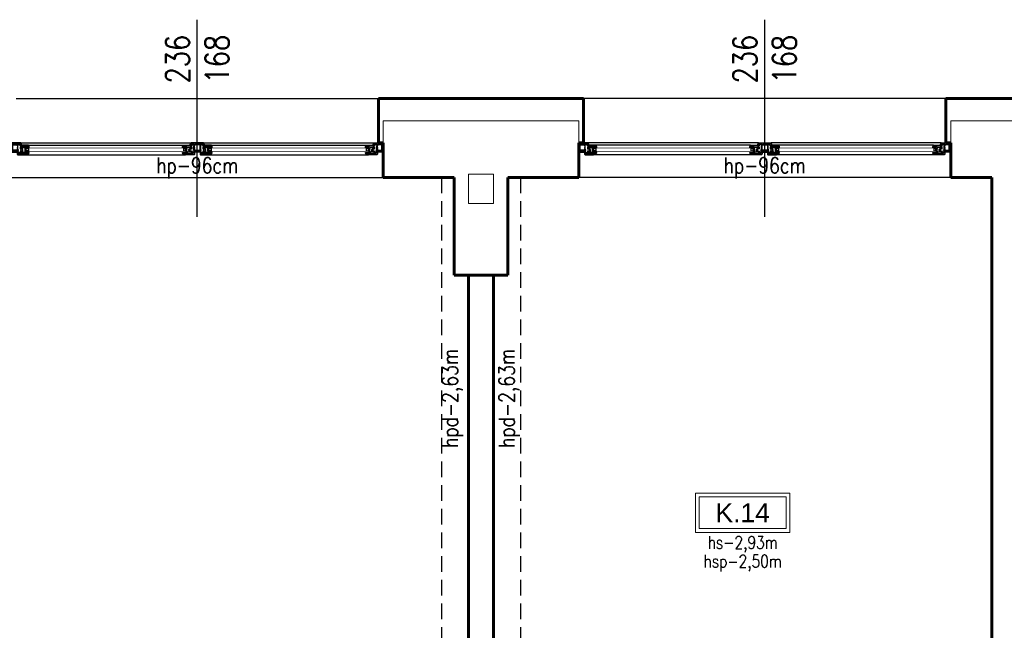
# Model space of a CAD drawing. Header units: millimetres. Extents: x 126553 to 403692, y -95821 to 38049.
# Tile 589 of 656: x 337499 to 338124, y 7364 to 7751. Entities that reach past the tile are written whole.
import ezdxf

# ---------------------------------------------------------------- set-up
doc = ezdxf.new("R2010")
doc.units = ezdxf.units.MM
doc.linetypes.add('DASHED', pattern=[15, 10, -5])
for name, color, linetype, lineweight in [('_(02 CIENKA)', 7, 'Continuous', 13), ('_(04 SREDNIA)', 7, 'Continuous', 25), ('_(05 SREDNIA DASHED)', 7, 'DASHED', 25), ('_(08 NAJGRUBSZA)', 7, 'Continuous', 60), ('opis pomieszczeń', 7, 'Continuous', 13)]:
    doc.layers.add(name, color=color, linetype=linetype, lineweight=lineweight)
doc.styles.add('Arial', font='arial.ttf')
doc.styles.add('OPIS', font='romans.shx', dxfattribs={"width": 0.8})

# ---------------------------------------------------------------- blocks, each defined once
blk = doc.blocks.new('A$C26E57F26')
for p, q in [((6, 0), (114, 0)), ((122, 0), (230, 0)), ((10.93, -1.6), (109.07, -1.6)), ((126.93, -1.6), (225.07, -1.6)), ((9.4, -7.6), (110.6, -7.6)), ((125.4, -7.6), (226.6, -7.6))]:
    blk.add_line(p, q)
for points in [[(0, 0), (0, -0.5), (0.25, -0.5), (0.25, -0.3), (0.65, -0.3), (0.65, -1), (0.25, -0.9), (0, -0.9), (0, -1.4), (0.25, -1.4), (0.25, -1.21), (0.65, -1.31), (0.65, -4.69), (0.25, -4.79), (0.25, -4.6), (0, -4.6), (0, -5.1), (0.25, -5.1), (0.65, -5), (0.65, -5.7), (0.25, -5.7), (0.25, -5.5), (0, -5.5), (0, -6), (4.5, -6), (4.5, -5.5), (4.25, -5.5), (4.25, -5.7), (3.75, -5.7), (3.75, -4.9, -0.414214), (3.85, -4.8), (4, -4.8), (4.25, -4.95), (4.5, -4.95), (4.5, -4.55), (4.15, -4.55), (4.15, -2.04), (3.9, -1.54, -0.694326), (4.82, -1.3), (6.47, -1.3), (6.47, -1.05), (6, 0), (0, 0)], [(236, 0), (236, -0.5), (235.75, -0.5), (235.75, -0.3), (235.35, -0.3), (235.35, -1), (235.75, -0.9), (236, -0.9), (236, -1.4), (235.75, -1.4), (235.75, -1.21), (235.35, -1.31), (235.35, -4.69), (235.75, -4.79), (235.75, -4.6), (236, -4.6), (236, -5.1), (235.75, -5.1), (235.35, -5), (235.35, -5.7), (235.75, -5.7), (235.75, -5.5), (236, -5.5), (236, -6), (231.5, -6), (231.5, -5.5), (231.75, -5.5), (231.75, -5.7), (232.25, -5.7), (232.25, -4.9, 0.414214), (232.15, -4.8), (232, -4.8), (231.75, -4.95), (231.5, -4.95), (231.5, -4.55), (231.85, -4.55), (231.85, -2.04), (232.1, -1.54, 0.694326), (231.18, -1.3), (229.53, -1.3), (229.53, -1.05), (230, 0), (236, 0)], [(0.9, -4.7), (0.9, -1.3), (3.7, -1.3), (3.7, -1.7), (3.75, -1.8), (3.7, -1.8), (3.7, -2), (3.85, -2), (3.9, -2.1), (3.9, -2.85), (3.7, -2.85), (3.7, -3.05), (3.9, -3.05), (3.9, -3.45), (3.7, -3.45), (3.7, -3.65), (3.9, -3.65), (3.9, -4.05), (3.7, -4.05), (3.7, -4.25), (3.9, -4.25), (3.9, -4.55, 0.339393), (3.62, -4.7), (0.9, -4.7)], [(3, -1.1), (2.9, -0.3), (4.11, -0.3), (4.19, -0.92, -0.639502), (3.9, -1.1), (3, -1.1)], [(5.55, -1.6), (5.55, -1.9), (5.95, -1.9), (5.95, -2.6), (5.55, -2.6), (5.55, -3.9), (5.8, -3.9), (5.8, -4.15), (6.05, -4.15), (6.05, -3.9), (6.75, -3.9, -0.414214), (6.85, -4), (6.85, -4.25), (6.75, -4.25), (6.75, -4.45), (6.85, -4.5), (6.85, -4.7), (6.75, -4.75), (6.75, -4.95), (6.85, -4.95), (6.85, -5.3), (6.05, -5.3), (6.05, -5.05), (5.8, -5.05), (5.8, -5.3), (5.55, -5.3), (5.55, -6.3), (3.7, -6.3), (3.7, -7.1, 0.414214), (4.2, -7.6), (9.4, -7.6), (9.4, -7.5), (10.7, -7.5), (11.4, -6.35), (11.4, -6.1), (9.05, -6.1), (9.05, -3.64), (8.8, -3.14, -0.694326), (9.72, -2.9), (10.43, -2.9), (10.43, -2.65, -0.414214), (10.68, -2.4), (11, -2.4), (11.07, -2.55), (11.07, -2.9), (11.4, -2.9), (11.4, -2.65), (10.93, -1.6), (5.55, -1.6)], [(4.39, -0.88), (4.31, -0.3), (5.85, -0.3), (5.96, -0.55), (5.74, -0.55, 0.414214), (5.24, -1.05), (4.86, -1.05, 0.183799), (4.39, -0.88)], [(8.66, -2.9, 0.143933), (8.6, -3.3), (8.8, -3.7), (8.8, -3.9), (8.6, -3.9), (8.6, -4.1), (8.8, -4.1), (8.8, -4.8), (8.6, -4.8), (8.6, -5), (8.8, -5), (8.8, -5.3), (8.6, -5.3), (8.6, -5.5), (8.8, -5.5), (8.8, -6.08, 0.098164), (8.37, -6.3), (5.8, -6.3), (5.8, -5.55), (7.6, -5.55), (7.6, -5.3), (7.1, -5.3), (7.1, -4.95), (7.35, -4.9), (7.35, -4.7), (7.1, -4.7), (7.1, -4.5), (7.35, -4.5), (7.35, -4.3), (7.1, -4.25), (7.1, -4, 0.414214), (6.75, -3.65), (5.8, -3.65), (5.8, -2.9), (8.66, -2.9, 0.143933)], [(6.2, -1.9), (9.01, -1.9), (9.09, -2.52, 0.122781), (8.8, -2.7), (6.2, -2.7), (6.2, -1.9)], [(9.21, -1.9), (10.78, -1.9), (10.89, -2.15), (10.68, -2.15, 0.414214), (10.18, -2.65), (9.76, -2.65, 0.183799), (9.29, -2.48), (9.21, -1.9)], [(114.45, -1.6), (114.45, -1.9), (114.05, -1.9), (114.05, -2.6), (114.45, -2.6), (114.45, -3.9), (114.2, -3.9), (114.2, -4.15), (113.95, -4.15), (113.95, -3.9), (113.25, -3.9, 0.414214), (113.15, -4), (113.15, -4.25), (113.25, -4.25), (113.25, -4.45), (113.15, -4.5), (113.15, -4.7), (113.25, -4.75), (113.25, -4.95), (113.15, -4.95), (113.15, -5.3), (113.95, -5.3), (113.95, -5.05), (114.2, -5.05), (114.2, -5.3), (114.45, -5.3), (114.45, -6.3), (116.3, -6.3), (116.3, -7.1, -0.414214), (115.8, -7.6), (110.6, -7.6), (110.6, -7.5), (109.3, -7.5), (108.6, -6.35), (108.6, -6.1), (110.95, -6.1), (110.95, -3.64), (111.2, -3.14, 0.694326), (110.28, -2.9), (109.57, -2.9), (109.57, -2.65, 0.414214), (109.32, -2.4), (109, -2.4), (108.93, -2.55), (108.93, -2.9), (108.6, -2.9), (108.6, -2.65), (109.07, -1.6), (114.45, -1.6)], [(110.79, -1.9), (109.22, -1.9), (109.11, -2.15), (109.32, -2.15, -0.414214), (109.82, -2.65), (110.24, -2.65, -0.183799), (110.71, -2.48), (110.79, -1.9)], [(113.8, -1.9), (110.99, -1.9), (110.91, -2.52, -0.122781), (111.2, -2.7), (113.8, -2.7), (113.8, -1.9)], [(111.34, -2.9, -0.143933), (111.4, -3.3), (111.2, -3.7), (111.2, -3.9), (111.4, -3.9), (111.4, -4.1), (111.2, -4.1), (111.2, -4.8), (111.4, -4.8), (111.4, -5), (111.2, -5), (111.2, -5.3), (111.4, -5.3), (111.4, -5.5), (111.2, -5.5), (111.2, -6.08, -0.098164), (111.63, -6.3), (114.2, -6.3), (114.2, -5.55), (112.4, -5.55), (112.4, -5.3), (112.9, -5.3), (112.9, -4.95), (112.65, -4.9), (112.65, -4.7), (112.9, -4.7), (112.9, -4.5), (112.65, -4.5), (112.65, -4.3), (112.9, -4.25), (112.9, -4, -0.414214), (113.25, -3.65), (114.2, -3.65), (114.2, -2.9), (111.34, -2.9, -0.143933)], [(115.61, -0.88), (115.69, -0.3), (114.15, -0.3), (114.04, -0.55), (114.26, -0.55, -0.414214), (114.76, -1.05), (115.14, -1.05, -0.183799), (115.61, -0.88)], [(117, -1.1), (117.1, -0.3), (115.89, -0.3), (115.81, -0.92, 0.639502), (116.1, -1.1), (117, -1.1)], [(119, -1.1), (118.9, -0.3), (120.11, -0.3), (120.19, -0.92, -0.639502), (119.9, -1.1), (119, -1.1)], [(121.55, -1.6), (121.55, -1.9), (121.95, -1.9), (121.95, -2.6), (121.55, -2.6), (121.55, -3.9), (121.8, -3.9), (121.8, -4.15), (122.05, -4.15), (122.05, -3.9), (122.75, -3.9, -0.414214), (122.85, -4), (122.85, -4.25), (122.75, -4.25), (122.75, -4.45), (122.85, -4.5), (122.85, -4.7), (122.75, -4.75), (122.75, -4.95), (122.85, -4.95), (122.85, -5.3), (122.05, -5.3), (122.05, -5.05), (121.8, -5.05), (121.8, -5.3), (121.55, -5.3), (121.55, -6.3), (119.7, -6.3), (119.7, -7.1, 0.414214), (120.2, -7.6), (125.4, -7.6), (125.4, -7.5), (126.7, -7.5), (127.4, -6.35), (127.4, -6.1), (125.05, -6.1), (125.05, -3.64), (124.8, -3.14, -0.694326), (125.72, -2.9), (126.43, -2.9), (126.43, -2.65, -0.414214), (126.68, -2.4), (127, -2.4), (127.07, -2.55), (127.07, -2.9), (127.4, -2.9), (127.4, -2.65), (126.93, -1.6), (121.55, -1.6)], [(120.39, -0.88), (120.31, -0.3), (121.85, -0.3), (121.96, -0.55), (121.74, -0.55, 0.414214), (121.24, -1.05), (120.86, -1.05, 0.183799), (120.39, -0.88)], [(124.66, -2.9, 0.143933), (124.6, -3.3), (124.8, -3.7), (124.8, -3.9), (124.6, -3.9), (124.6, -4.1), (124.8, -4.1), (124.8, -4.8), (124.6, -4.8), (124.6, -5), (124.8, -5), (124.8, -5.3), (124.6, -5.3), (124.6, -5.5), (124.8, -5.5), (124.8, -6.08, 0.098164), (124.37, -6.3), (121.8, -6.3), (121.8, -5.55), (123.6, -5.55), (123.6, -5.3), (123.1, -5.3), (123.1, -4.95), (123.35, -4.9), (123.35, -4.7), (123.1, -4.7), (123.1, -4.5), (123.35, -4.5), (123.35, -4.3), (123.1, -4.25), (123.1, -4, 0.414214), (122.75, -3.65), (121.8, -3.65), (121.8, -2.9), (124.66, -2.9, 0.143933)], [(122.2, -1.9), (125.01, -1.9), (125.09, -2.52, 0.122781), (124.8, -2.7), (122.2, -2.7), (122.2, -1.9)], [(125.21, -1.9), (126.78, -1.9), (126.89, -2.15), (126.68, -2.15, 0.414214), (126.18, -2.65), (125.76, -2.65, 0.183799), (125.29, -2.48), (125.21, -1.9)], [(230.45, -1.6), (230.45, -1.9), (230.05, -1.9), (230.05, -2.6), (230.45, -2.6), (230.45, -3.9), (230.2, -3.9), (230.2, -4.15), (229.95, -4.15), (229.95, -3.9), (229.25, -3.9, 0.414214), (229.15, -4), (229.15, -4.25), (229.25, -4.25), (229.25, -4.45), (229.15, -4.5), (229.15, -4.7), (229.25, -4.75), (229.25, -4.95), (229.15, -4.95), (229.15, -5.3), (229.95, -5.3), (229.95, -5.05), (230.2, -5.05), (230.2, -5.3), (230.45, -5.3), (230.45, -6.3), (232.3, -6.3), (232.3, -7.1, -0.414214), (231.8, -7.6), (226.6, -7.6), (226.6, -7.5), (225.3, -7.5), (224.6, -6.35), (224.6, -6.1), (226.95, -6.1), (226.95, -3.64), (227.2, -3.14, 0.694326), (226.28, -2.9), (225.57, -2.9), (225.57, -2.65, 0.414214), (225.32, -2.4), (225, -2.4), (224.93, -2.55), (224.93, -2.9), (224.6, -2.9), (224.6, -2.65), (225.07, -1.6), (230.45, -1.6)], [(226.79, -1.9), (225.22, -1.9), (225.11, -2.15), (225.32, -2.15, -0.414214), (225.82, -2.65), (226.24, -2.65, -0.183799), (226.71, -2.48), (226.79, -1.9)], [(229.8, -1.9), (226.99, -1.9), (226.91, -2.52, -0.122781), (227.2, -2.7), (229.8, -2.7), (229.8, -1.9)], [(227.34, -2.9, -0.143933), (227.4, -3.3), (227.2, -3.7), (227.2, -3.9), (227.4, -3.9), (227.4, -4.1), (227.2, -4.1), (227.2, -4.8), (227.4, -4.8), (227.4, -5), (227.2, -5), (227.2, -5.3), (227.4, -5.3), (227.4, -5.5), (227.2, -5.5), (227.2, -6.08, -0.098164), (227.63, -6.3), (230.2, -6.3), (230.2, -5.55), (228.4, -5.55), (228.4, -5.3), (228.9, -5.3), (228.9, -4.95), (228.65, -4.9), (228.65, -4.7), (228.9, -4.7), (228.9, -4.5), (228.65, -4.5), (228.65, -4.3), (228.9, -4.25), (228.9, -4, -0.414214), (229.25, -3.65), (230.2, -3.65), (230.2, -2.9), (227.34, -2.9, -0.143933)], [(231.61, -0.88), (231.69, -0.3), (230.15, -0.3), (230.04, -0.55), (230.26, -0.55, -0.414214), (230.76, -1.05), (231.14, -1.05, -0.183799), (231.61, -0.88)], [(233, -1.1), (233.1, -0.3), (231.89, -0.3), (231.81, -0.92, 0.639502), (232.1, -1.1), (233, -1.1)], [(235.1, -4.7), (235.1, -1.3), (232.3, -1.3), (232.3, -1.7), (232.25, -1.8), (232.3, -1.8), (232.3, -2), (232.15, -2), (232.1, -2.1), (232.1, -2.85), (232.3, -2.85), (232.3, -3.05), (232.1, -3.05), (232.1, -3.45), (232.3, -3.45), (232.3, -3.65), (232.1, -3.65), (232.1, -4.05), (232.3, -4.05), (232.3, -4.25), (232.1, -4.25), (232.1, -4.55, -0.339393), (232.38, -4.7), (235.1, -4.7)], [(9.65, -6.35), (10.18, -6.35, 0.414214), (10.67, -6.85), (10.8, -6.85), (10.59, -7.2), (9.65, -7.2), (9.65, -6.35)], [(110.35, -6.35), (109.82, -6.35, -0.414214), (109.33, -6.85), (109.2, -6.85), (109.41, -7.2), (110.35, -7.2), (110.35, -6.35)], [(125.65, -6.35), (126.18, -6.35, 0.414214), (126.67, -6.85), (126.8, -6.85), (126.59, -7.2), (125.65, -7.2), (125.65, -6.35)], [(226.35, -6.35), (225.82, -6.35, -0.414214), (225.33, -6.85), (225.2, -6.85), (225.41, -7.2), (226.35, -7.2), (226.35, -6.35)]]:
    blk.add_lwpolyline(points, format="xyb", close=True)
for points in [[(120.5, -6), (115.5, -6), (115.5, -5.5), (115.75, -5.5), (115.75, -5.7), (116.25, -5.7), (116.25, -4.9, 0.414214), (116.15, -4.8), (116, -4.8), (115.75, -4.95), (115.5, -4.95), (115.5, -4.55), (115.85, -4.55), (115.85, -2.04), (116.1, -1.54, 0.694326), (115.18, -1.3), (113.53, -1.3), (113.53, -1.05), (114, 0)], [(120.5, -6), (120.5, -5.5), (120.25, -5.5), (120.25, -5.7), (119.75, -5.7), (119.75, -4.9, -0.414214), (119.85, -4.8), (120, -4.8), (120.25, -4.95), (120.5, -4.95), (120.5, -4.55), (120.15, -4.55), (120.15, -2.04), (119.9, -1.54, -0.694326), (120.82, -1.3), (122.47, -1.3), (122.47, -1.05), (122, 0)], [(116.3, -1.3), (116.3, -1.7), (116.25, -1.8), (116.3, -1.8), (116.3, -2), (116.15, -2), (116.1, -2.1), (116.1, -2.85), (116.3, -2.85), (116.3, -3.05), (116.1, -3.05), (116.1, -3.45), (116.3, -3.45), (116.3, -3.65), (116.1, -3.65), (116.1, -4.05), (116.3, -4.05), (116.3, -4.25), (116.1, -4.25), (116.1, -4.55, -0.339393), (116.38, -4.7), (116.38, -4.7), (119.62, -4.7, -0.339393), (119.9, -4.55), (119.9, -4.25), (119.7, -4.25), (119.7, -4.05), (119.9, -4.05), (119.9, -3.65), (119.7, -3.65), (119.7, -3.45), (119.9, -3.45), (119.9, -3.05), (119.7, -3.05), (119.7, -2.85), (119.9, -2.85), (119.9, -2.1), (119.85, -2), (119.7, -2), (119.7, -1.8), (119.75, -1.8), (119.7, -1.7), (119.7, -1.3), (116.3, -1.3)]]:
    blk.add_lwpolyline(points, format="xyb")
blk.add_lwpolyline([(122, 0), (114, 0), (114, 0)])
for points in [[(0.9, -1.1), (0.9, -0.3), (2.7, -0.3), (2.8, -1.1), (0.9, -1.1)], [(1.8, -5.7), (0.9, -5.7), (0.9, -4.9), (1.8, -4.9), (1.8, -5.7)], [(2, -4.9), (2.8, -4.9), (2.8, -5.7), (2, -5.7), (2, -4.9)], [(3, -4.9), (3.5, -4.9), (3.5, -5.7), (3, -5.7), (3, -4.9)], [(9.4, -5.2), (9.4, -3.6), (10.8, -3.6), (10.8, -5.2)], [(110.6, -5.2), (110.6, -3.6), (109.2, -3.6), (109.2, -5.2)], [(117, -4.9), (116.5, -4.9), (116.5, -5.7), (117, -5.7), (117, -4.9)], [(117.2, -1.1), (117.3, -0.3), (118.7, -0.3), (118.8, -1.1), (117.2, -1.1)], [(117.9, -4.9), (117.2, -4.9), (117.2, -5.7), (117.9, -5.7), (117.9, -4.9)], [(118.1, -4.9), (118.8, -4.9), (118.8, -5.7), (118.1, -5.7), (118.1, -4.9)], [(119, -4.9), (119.5, -4.9), (119.5, -5.7), (119, -5.7), (119, -4.9)], [(125.4, -5.2), (125.4, -3.6), (126.8, -3.6), (126.8, -5.2)], [(226.6, -5.2), (226.6, -3.6), (225.2, -3.6), (225.2, -5.2)], [(233, -4.9), (232.5, -4.9), (232.5, -5.7), (233, -5.7), (233, -4.9)], [(235.1, -1.1), (235.1, -0.3), (233.3, -0.3), (233.2, -1.1), (235.1, -1.1)], [(234, -4.9), (233.2, -4.9), (233.2, -5.7), (234, -5.7), (234, -4.9)], [(234.2, -5.7), (235.1, -5.7), (235.1, -4.9), (234.2, -4.9), (234.2, -5.7)], [(5.55, -6.55), (5.55, -7.3), (4.75, -7.3), (4.75, -6.55), (5.55, -6.55)], [(8.25, -6.5), (8.25, -7.3), (5.8, -7.3), (5.8, -6.5), (8.25, -6.5)], [(8.5, -6.8), (9.15, -7.05), (9.15, -7.3), (8.5, -7.3), (8.5, -6.8)], [(8.76, -6.5), (9.4, -6.55), (9.4, -6.87), (8.75, -6.63), (8.76, -6.5)], [(111.24, -6.5), (110.6, -6.55), (110.6, -6.87), (111.25, -6.63), (111.24, -6.5)], [(111.5, -6.8), (110.85, -7.05), (110.85, -7.3), (111.5, -7.3), (111.5, -6.8)], [(111.75, -6.5), (111.75, -7.3), (114.2, -7.3), (114.2, -6.5), (111.75, -6.5)], [(114.45, -6.55), (114.45, -7.3), (115.25, -7.3), (115.25, -6.55), (114.45, -6.55)], [(121.55, -6.55), (121.55, -7.3), (120.75, -7.3), (120.75, -6.55), (121.55, -6.55)], [(124.25, -6.5), (124.25, -7.3), (121.8, -7.3), (121.8, -6.5), (124.25, -6.5)], [(124.5, -6.8), (125.15, -7.05), (125.15, -7.3), (124.5, -7.3), (124.5, -6.8)], [(124.76, -6.5), (125.4, -6.55), (125.4, -6.87), (124.75, -6.63), (124.76, -6.5)], [(227.24, -6.5), (226.6, -6.55), (226.6, -6.87), (227.25, -6.63), (227.24, -6.5)], [(227.5, -6.8), (226.85, -7.05), (226.85, -7.3), (227.5, -7.3), (227.5, -6.8)], [(227.75, -6.5), (227.75, -7.3), (230.2, -7.3), (230.2, -6.5), (227.75, -6.5)], [(230.45, -6.55), (230.45, -7.3), (231.25, -7.3), (231.25, -6.55), (230.45, -6.55)]]:
    blk.add_lwpolyline(points, close=True)
for points, const_width in [([(3.6, -1.42), (1.55, -1.42), (1.02, -1.95), (1.02, -4.05), (1.55, -4.57), (3.6, -4.57)], 0.25), ([(5.8, -3.02), (7.85, -3.02), (8.38, -3.55), (8.38, -5.65), (7.85, -6.17), (5.8, -6.17)], 0.25), ([(9.4, -3.4), (110.6, -3.4)], 0.4), ([(9.4, -5.4), (110.6, -5.4)], 0.4), ([(114.2, -3.02), (112.15, -3.02), (111.63, -3.55), (111.63, -5.65), (112.15, -6.17), (114.2, -6.17)], 0.25), ([(121.8, -3.02), (123.85, -3.02), (124.37, -3.55), (124.37, -5.65), (123.85, -6.17), (121.8, -6.17)], 0.25), ([(125.4, -3.4), (226.6, -3.4)], 0.4), ([(125.4, -5.4), (226.6, -5.4)], 0.4), ([(230.2, -3.02), (228.15, -3.02), (227.62, -3.55), (227.62, -5.65), (228.15, -6.17), (230.2, -6.17)], 0.25), ([(232.4, -1.42), (234.45, -1.42), (234.98, -1.95), (234.98, -4.05), (234.45, -4.57), (232.4, -4.57)], 0.25)]:
    blk.add_lwpolyline(points, dxfattribs=dict(const_width=const_width))
at = {"const_width": 0.25}
blk.add_lwpolyline([(116.5, -4.57), (119.5, -4.57), (119.5, -1.42), (116.5, -1.42)], close=True, dxfattribs=at)

msp = doc.modelspace()

# ---------------------------------------------------------------- linework, layer by layer
at = {"layer": '_(02 CIENKA)'}
for p, q in [((337729.68409, 7672.95785), (337729.68409, 7686.95785)), ((337853.68409, 7686.95785), (337729.68409, 7686.95785)), ((337853.68409, 7672.95785), (337853.68409, 7686.95785)), ((338089.68409, 7672.95785), (338089.68409, 7686.95785)), ((338153.68409, 7686.95785), (338089.68409, 7686.95785)), ((337783.68409, 7634.45785), (337783.68409, 7652.95785)), ((337783.68409, 7652.95785), (337799.68409, 7652.95785)), ((337799.68409, 7634.45785), (337799.68409, 7652.95785))]:
    msp.add_line(p, q, dxfattribs=at)
msp.add_lwpolyline([(337783.68409, 7634.45785), (337799.68409, 7634.45785)], dxfattribs=at)
at = {"layer": '_(04 SREDNIA)'}
for p, q in [((337611.68409, 7625.95785), (337611.68409, 7750.95785)), ((337971.68409, 7625.95785), (337971.68409, 7750.95785)), ((337496.68409, 7700.95785), (337726.68409, 7700.95785)), ((338086.68409, 7700.95785), (337856.68409, 7700.95785)), ((337493.68409, 7650.95785), (337729.68409, 7650.95785)), ((338089.68409, 7650.95785), (337853.68409, 7650.95785))]:
    msp.add_line(p, q, dxfattribs=at)
at = {"layer": '_(05 SREDNIA DASHED)'}
for p, q in [((337766.68409, 7650.95785), (337766.68409, 6042.95785)), ((337816.68409, 7650.95785), (337816.68409, 6042.95785))]:
    msp.add_line(p, q, dxfattribs=at)
at = {"layer": '_(08 NAJGRUBSZA)'}
for p, q in [((337726.68409, 7672.95785), (337726.68409, 7700.95785)), ((337856.68409, 7700.95785), (337726.68409, 7700.95785)), ((337856.68409, 7672.95785), (337856.68409, 7700.95785)), ((338086.68409, 7672.95785), (338086.68409, 7700.95785)), ((338156.68409, 7700.95785), (338086.68409, 7700.95785)), ((337726.68409, 7672.95785), (337729.68409, 7672.95785)), ((337729.68409, 7672.95785), (337729.68409, 7650.95785)), ((337853.68409, 7672.95785), (337853.68409, 7650.95785)), ((337856.68409, 7672.95785), (337853.68409, 7672.95785)), ((338086.68409, 7672.95785), (338089.68409, 7672.95785)), ((338089.68409, 7672.95785), (338089.68409, 7650.95785)), ((337774.68409, 7650.95785), (337729.68409, 7650.95785)), ((337774.68409, 7588.95785), (337774.68409, 7650.95785)), ((337853.68409, 7650.95785), (337808.68409, 7650.95785)), ((337808.68409, 7650.95785), (337808.68409, 7588.95785)), ((338115.68409, 7650.95785), (338089.68409, 7650.95785)), ((338115.68409, 7650.95785), (338115.68409, 7137.95785)), ((337808.68409, 7588.95785), (337774.68409, 7588.95785)), ((337783.68409, 7488.95785), (337783.68409, 7588.95785)), ((337799.68409, 7488.95785), (337799.68409, 7588.95785)), ((337783.68409, 7488.95785), (337783.68409, 7446.95785)), ((337799.68409, 7488.95785), (337799.68409, 7446.95785)), ((337783.68409, 7366.95785), (337783.68409, 7446.95785)), ((337799.68409, 7366.95785), (337799.68409, 7446.95785)), ((337783.68409, 7366.95785), (337783.68409, 7038.95785)), ((337799.68409, 7366.95785), (337799.68409, 7240.95785))]:
    msp.add_line(p, q, dxfattribs=at)
at = {"layer": 'opis pomieszczeń'}
for points in [[(337927.68409, 7425.95785), (337987.68409, 7425.95785), (337987.68409, 7450.95785), (337927.68409, 7450.95785)], [(337930.18409, 7428.45785), (337985.18409, 7428.45785), (337985.18409, 7448.45785), (337930.18409, 7448.45785)]]:
    msp.add_lwpolyline(points, close=True, dxfattribs=at)

# ---------------------------------------------------------------- block references
at = {"layer": '_(04 SREDNIA)'}
msp.add_blockref('A$C26E57F26', (337493.68409, 7672.95785), dxfattribs=at)
at = {"layer": '_(04 SREDNIA)', "xscale": -1}
msp.add_blockref('A$C26E57F26', (338089.68409, 7672.95785), dxfattribs=at)

# ---------------------------------------------------------------- texts
at = {"layer": '_(04 SREDNIA)', "char_height": 15, "width": 50, "attachment_point": 5, "rotation": 90, "style": 'OPIS'}
for insert in [(337611.68409, 7725.95785), (337971.68409, 7725.95785)]:
    msp.add_mtext('236\\P168', dxfattribs=dict(at, insert=insert))
at = {"layer": '_(04 SREDNIA)', "char_height": 10, "width": 235, "attachment_point": 5, "style": 'OPIS'}
for insert in [(337611.68409, 7656.95785), (337971.68409, 7656.95785)]:
    msp.add_mtext('hp-96cm', dxfattribs=dict(at, insert=insert))
at = {"layer": 'opis pomieszczeń', "char_height": 10, "width": 60, "attachment_point": 5, "rotation": 90, "style": 'OPIS'}
for insert in [(337773.68409, 7510.95785), (337809.68409, 7510.95785)]:
    msp.add_mtext('hpd-2,63m', dxfattribs=dict(at, insert=insert))
at = {"layer": 'opis pomieszczeń', "attachment_point": 5}
for s, insert, char_height, width, style in [('K.14', (337957.68409, 7438.45785), 12, 45, 'Arial'), ('hs-2,93m', (337957.68409, 7418.45785), 8, 60, 'OPIS'), ('hsp-2,50m', (337957.68409, 7406.45785), 8, 60, 'OPIS')]:
    msp.add_mtext(s, dxfattribs=dict(at, insert=insert, char_height=char_height, width=width, style=style))

doc.saveas('drawing.dxf')
